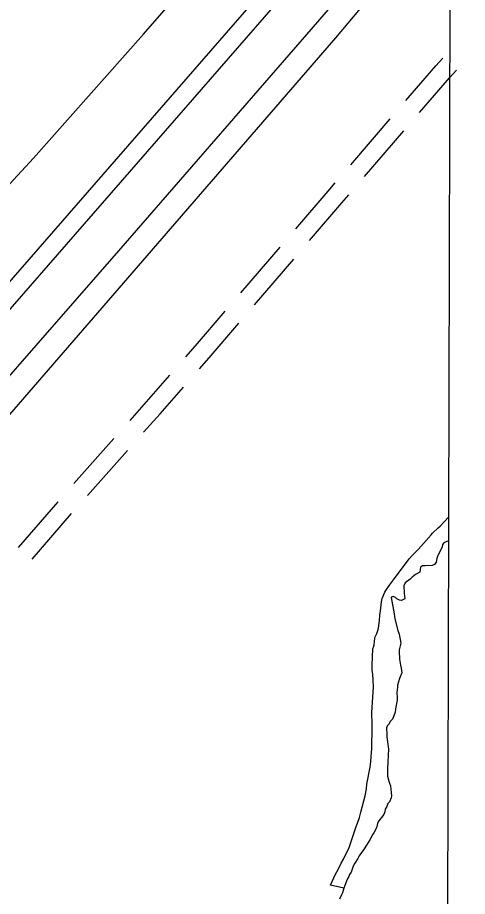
# Model space of a CAD drawing. Extents: x 3161514 to 3199414, y 831166 to 856601.
# Drawn here: x 3196399 to 3197144, y 840646 to 842103 of the extents above; entities that cross this region are included whole.
import ezdxf

# ---------------------------------------------------------------- set-up
doc = ezdxf.new("R2010")
doc.units = 0
for name, color, linetype in [('V-GRID-FRAM', 7, 'Continuous'), ('V-LEVE-TOET', 7, 'Continuous'), ('V-ROAD-CNTR', 7, 'Continuous'), ('V-SITE-VEGE', 7, 'Continuous'), ('V-SURV-LINE', 7, 'Continuous'), ('V-TOPO-SHOR', 7, 'Continuous')]:
    doc.layers.add(name, color=color, linetype=linetype)

msp = doc.modelspace()

# ---------------------------------------------------------------- linework, layer by layer
at = {"layer": 'V-GRID-FRAM'}
msp.add_lwpolyline([(3165761, 854820), (3197144.3, 854733.3), (3197102, 836546.1), (3165702.9, 836632.9), (3165761, 854820)], dxfattribs=at)
at = {"layer": 'V-LEVE-TOET'}
for points in [[(3195452.3, 840783.6), (3195723.4, 841093), (3195901.9, 841299.6), (3196038.3, 841457.2), (3196220.7, 841648.8), (3196425.4, 841869.7), (3196607.5, 842075.2), (3196751.6, 842240.8), (3196908.8, 842415.4), (3197077.3, 842610.9), (3197116.2, 842653)], [(3197115.5, 842350.5), (3196888.7, 842087.2), (3196565.9, 841716), (3196227, 841328.6), (3195892.8, 840933.7), (3195548.1, 840518.5), (3195514.3, 840470.3)]]:
    msp.add_lwpolyline(points, dxfattribs=at)
at = {"layer": 'V-ROAD-CNTR'}
for p, q in [((3196951.2, 841858.9), (3197016.4, 841934.7)), ((3196973.8, 841839.2), (3197039, 841914.9)), ((3196768.8, 841646.4), (3196833.9, 841722.3)), ((3196791.4, 841626.7), (3196856.5, 841702.6)), ((3196492, 841330.5), (3196558.5, 841405.2)), ((3196514.6, 841310.8), (3196581.1, 841385.5)), ((3196400.5, 841224.6), (3196465.8, 841300.3)), ((3196423.1, 841204.9), (3196488.4, 841280.6))]:
    msp.add_line(p, q, dxfattribs=at)
for points in [[(3197042.5, 841965), (3197092.2, 842022.6), (3197103.5, 842035.5)], [(3197065.1, 841945.2), (3197114.8, 842002.9), (3197126, 842015.6)], [(3196859.9, 841752.7), (3196913.5, 841815.2), (3196925.1, 841828.6)], [(3196882.5, 841733), (3196936.3, 841795.7), (3196947.7, 841808.9)], [(3196677.5, 841540.3), (3196693.6, 841558.6), (3196742.8, 841616)], [(3196700.1, 841520.5), (3196716.2, 841539), (3196765.4, 841596.3)], [(3196585.1, 841435.1), (3196612.4, 841465.8), (3196651.2, 841510.1)], [(3196607.7, 841415.4), (3196634.9, 841445.9), (3196673.8, 841490.4)]]:
    msp.add_lwpolyline(points, dxfattribs=at)
at = {"layer": 'V-SITE-VEGE'}
for p, q in [((3197098.9, 841260.1), (3197113, 841274.5)), ((3197113, 841274.5), (3197112.9, 841235.7)), ((3197086.6, 841248.4), (3197095.6, 841257.2)), ((3197095.6, 841257.2), (3197098.9, 841260.1)), ((3197063.2, 841222), (3197084.3, 841245.5)), ((3197084.3, 841245.5), (3197086.6, 841248.4)), ((3197053.3, 841211.8), (3197063.2, 841222)), ((3197102.5, 841225.5), (3197094.9, 841209.8)), ((3197103.2, 841229.4), (3197102.5, 841225.5)), ((3197105.5, 841232), (3197103.2, 841229.4)), ((3197112.9, 841235.7), (3197105.5, 841232)), ((3197047.6, 841205.8), (3197053.3, 841211.8)), ((3197094.9, 841209.8), (3197093.5, 841206.3)), ((3197022, 841170.9), (3197047.6, 841205.8)), ((3197069.9, 841194.1), (3197066.6, 841192)), ((3197074.4, 841194), (3197069.9, 841194.1)), ((3197086.1, 841194.7), (3197074.4, 841194)), ((3197089.7, 841196.6), (3197086.1, 841194.7)), ((3197092.4, 841200.1), (3197089.7, 841196.6)), ((3197093.5, 841206.3), (3197092.4, 841200.1)), ((3197058.1, 841179.5), (3197052.5, 841175.1)), ((3197065.4, 841183.9), (3197058.1, 841179.5)), ((3197066.6, 841192), (3197065.4, 841183.9)), ((3197015.3, 841162.3), (3197022, 841170.9)), ((3197041.2, 841166.2), (3197038.8, 841160.8)), ((3197049.5, 841172.2), (3197041.2, 841166.2)), ((3197052.5, 841175.1), (3197049.5, 841172.2)), ((3197003.1, 841140.2), (3197007.6, 841150.5)), ((3197007.6, 841150.5), (3197009.3, 841153.4)), ((3197009.3, 841153.4), (3197015.3, 841162.3)), ((3197038.8, 841160.8), (3197038.7, 841156.5)), ((3197038.7, 841156.5), (3197039.3, 841153)), ((3197039.3, 841153), (3197039.5, 841148.4)), ((3197000.3, 841119.8), (3197001.7, 841134.4)), ((3197001.7, 841134.4), (3197003.1, 841140.2)), ((3197021.2, 841143.3), (3197018.2, 841142.4)), ((3197018.2, 841142.4), (3197018.5, 841138.2)), ((3197018.5, 841138.2), (3197022.2, 841117.9)), ((3197025, 841141.6), (3197021.2, 841143.3)), ((3197027.3, 841139.3), (3197025, 841141.6)), ((3197031.8, 841137.5), (3197027.3, 841139.3)), ((3197035, 841136.8), (3197031.8, 841137.5)), ((3197040.6, 841139.6), (3197035, 841136.8)), ((3197039.5, 841148.4), (3197040.1, 841144.8)), ((3197040.1, 841144.8), (3197040.6, 841139.6)), ((3196999.5, 841116.2), (3197000.3, 841119.8)), ((3196998.7, 841103.7), (3196998.9, 841112.6)), ((3196998.9, 841112.6), (3196999.5, 841116.2)), ((3197022.2, 841117.9), (3197022.8, 841114)), ((3197022.8, 841114), (3197023.7, 841110.8)), ((3197023.7, 841110.8), (3197023.9, 841106.2)), ((3197023.9, 841106.2), (3197028.9, 841086.9)), ((3196995.9, 841087.1), (3196997, 841090.8)), ((3196997, 841090.8), (3196998.7, 841103.7)), ((3196990.9, 841074.3), (3196991.6, 841076.7)), ((3196991.6, 841076.7), (3196994, 841082)), ((3196994, 841082), (3196995.9, 841087.1)), ((3197028.9, 841086.9), (3197031.1, 841081)), ((3197031.1, 841081), (3197033.9, 841065.7)), ((3196988.8, 841059.6), (3196989.5, 841063)), ((3196989.5, 841063), (3196990.9, 841074.3)), ((3197032.9, 841061.8), (3197031.4, 841055)), ((3197033.9, 841065.7), (3197032.9, 841061.8)), ((3196986.8, 841042.4), (3196987.8, 841056.9)), ((3196987.8, 841056.9), (3196988.8, 841059.6)), ((3197031.4, 841055), (3197031.2, 841047.8)), ((3197031.2, 841047.8), (3197031.8, 841043.6)), ((3196986.3, 841030.5), (3196986.8, 841042.4)), ((3197031.8, 841043.6), (3197031.7, 841039.7)), ((3197031.7, 841039.7), (3197033.4, 841029.6)), ((3196986.6, 841020.9), (3196986.3, 841030.5)), ((3196987.3, 841014.6), (3196986.6, 841020.9)), ((3197033.4, 841029.6), (3197034.6, 841024.4)), ((3197034.6, 841024.4), (3197035.7, 841016.9)), ((3196988.2, 841005.4), (3196987.3, 841014.6)), ((3196988.5, 840992.9), (3196988.2, 841005.4)), ((3197031.6, 841007.5), (3197028.4, 840996.2)), ((3197032.6, 841010.4), (3197031.6, 841007.5)), ((3197035.7, 841016.9), (3197032.6, 841010.4)), ((3196987.6, 840976.3), (3196988.5, 840992.9)), ((3197028.3, 840993), (3197027.4, 840984.2)), ((3197028.4, 840996.2), (3197028.3, 840993)), ((3196985.9, 840951), (3196987.6, 840976.3)), ((3197027.4, 840984.2), (3197027.9, 840975.5)), ((3197027.9, 840975.5), (3197027.8, 840971.6)), ((3197027.8, 840971.6), (3197025.2, 840957)), ((3196985.9, 840944.5), (3196985.9, 840951)), ((3197022.3, 840945.4), (3197020.2, 840939.9)), ((3197024.4, 840951.8), (3197022.3, 840945.4)), ((3197025.2, 840957), (3197024.4, 840951.8)), ((3196986.2, 840938), (3196985.9, 840944.5)), ((3196986.3, 840921.5), (3196986.2, 840938)), ((3197014.5, 840932.2), (3197012.1, 840929.7)), ((3197016.5, 840936.1), (3197014.5, 840932.2)), ((3197020.2, 840939.9), (3197016.5, 840936.1)), ((3196985.8, 840901.9), (3196986.2, 840916.9)), ((3196986.2, 840916.9), (3196986.3, 840921.5)), ((3197010.4, 840925.5), (3197010, 840921.9)), ((3197010, 840921.9), (3197010.6, 840918.3)), ((3197012.1, 840929.7), (3197010.4, 840925.5)), ((3197010.6, 840918.3), (3197010.7, 840910.5)), ((3196986, 840896), (3196985.8, 840901.9)), ((3197010.7, 840910.5), (3197012.1, 840902.4)), ((3197012.1, 840902.4), (3197013.5, 840890.3)), ((3196985.6, 840885.4), (3196985.9, 840890.4)), ((3196985.9, 840890.4), (3196986, 840896)), ((3197013.5, 840890.3), (3197013.2, 840880.6)), ((3196984.4, 840869.7), (3196984.8, 840877.8)), ((3196984.8, 840877.8), (3196985.6, 840885.4)), ((3197013.2, 840880.6), (3197012.6, 840868.2)), ((3196977.6, 840832.2), (3196983.2, 840860.3)), ((3196983.2, 840860.3), (3196984.4, 840869.7)), ((3197011.7, 840858.8), (3197011.6, 840852)), ((3197012.6, 840868.2), (3197011.7, 840858.8)), ((3197011.6, 840852), (3197011.7, 840845.5)), ((3197011.7, 840845.5), (3197014.1, 840837.3)), ((3196976.8, 840824.7), (3196977.6, 840832.2)), ((3197014.1, 840837.3), (3197015.4, 840834.1)), ((3197015.4, 840834.1), (3197016.6, 840829.5)), ((3197016.6, 840829.5), (3197018.4, 840812.9)), ((3196974.9, 840813.1), (3196976.8, 840824.7)), ((3196967.4, 840785.9), (3196974.9, 840813.1)), ((3197012.3, 840800), (3197010.5, 840795.5)), ((3197015, 840803.2), (3197012.3, 840800)), ((3197018, 840809.6), (3197015, 840803.2)), ((3197018.4, 840812.9), (3197018, 840809.6)), ((3196965.2, 840776.9), (3196967.4, 840785.9)), ((3197007.7, 840786.5), (3197006, 840782.3)), ((3197008.2, 840790.7), (3197007.7, 840786.5)), ((3197010.5, 840795.5), (3197008.2, 840790.7)), ((3196962.4, 840767.8), (3196965.2, 840776.9)), ((3196999, 840773.7), (3196996.3, 840769.8)), ((3197002, 840776.8), (3196999, 840773.7)), ((3197006, 840782.3), (3197002, 840776.8)), ((3196948.1, 840727.6), (3196960, 840762.1)), ((3196960, 840762.1), (3196962.4, 840767.8)), ((3196993.8, 840759.8), (3196989.3, 840751.8)), ((3196995.2, 840766.9), (3196993.8, 840759.8)), ((3196996.3, 840769.8), (3196995.2, 840766.9)), ((3196987.7, 840749.2), (3196982.6, 840739.9)), ((3196989.3, 840751.8), (3196987.7, 840749.2)), ((3196938.9, 840708), (3196948.1, 840727.6)), ((3196976.8, 840731.3), (3196973.1, 840725.2)), ((3196982.6, 840739.9), (3196976.8, 840731.3)), ((3196965, 840713.4), (3196962.6, 840709.2)), ((3196973.1, 840725.2), (3196965, 840713.4)), ((3196930, 840691), (3196935.1, 840701.2)), ((3196935.1, 840701.2), (3196938.9, 840708)), ((3196957.6, 840701.2), (3196955.2, 840696.4)), ((3196962.6, 840709.2), (3196957.6, 840701.2)), ((3196917.4, 840665.2), (3196925.9, 840683.2)), ((3196925.9, 840683.2), (3196930, 840691)), ((3196951.4, 840686.7), (3196949, 840682.6)), ((3196955.2, 840696.4), (3196951.4, 840686.7)), ((3196943.9, 840671.6), (3196941.1, 840664.6)), ((3196946.3, 840676.5), (3196943.9, 840671.6)), ((3196947.9, 840679.3), (3196946.3, 840676.5)), ((3196949, 840682.6), (3196947.9, 840679.3)), ((3196939.7, 840659.7), (3196917.4, 840665.2)), ((3196941.1, 840664.6), (3196939.7, 840659.7))]:
    msp.add_line(p, q, dxfattribs=at)
at = {"layer": 'V-SURV-LINE'}
for points in [[(3195938, 841151.3), (3197102, 842487.6)], [(3197102, 842441.9), (3195960.6, 841131.6)]]:
    msp.add_lwpolyline(points, dxfattribs=at)
at = {"layer": 'V-TOPO-SHOR'}
for points in [[(3194578.3, 839388.9), (3194737.4, 839548), (3195009.7, 839855.6), (3195278.4, 840156.2), (3195865.4, 840845.7), (3196286.2, 841330.2), (3196926.2, 842069.2), (3197110.1, 842288.5)], [(3197112.9, 841235.7), (3197105.5, 841232), (3197103.2, 841229.4), (3197102.5, 841225.5), (3197094.9, 841209.8), (3197093.5, 841206.3), (3197092.4, 841200.1), (3197089.7, 841196.6), (3197086.1, 841194.7), (3197074.4, 841194), (3197069.9, 841194.1), (3197066.6, 841192), (3197065.4, 841183.9), (3197058.1, 841179.5), (3197052.5, 841175.1), (3197049.5, 841172.2), (3197041.2, 841166.2), (3197038.8, 841160.8), (3197038.7, 841156.5), (3197039.3, 841153), (3197039.5, 841148.4), (3197040.1, 841144.8), (3197040.6, 841139.6), (3197035, 841136.8), (3197031.8, 841137.5), (3197027.3, 841139.3), (3197025, 841141.6), (3197021.2, 841143.3), (3197018.2, 841142.4), (3197018.5, 841138.2), (3197022.2, 841117.9), (3197022.8, 841114), (3197023.7, 841110.8), (3197023.9, 841106.2), (3197028.9, 841086.9), (3197031.1, 841081), (3197033.9, 841065.7), (3197032.9, 841061.8), (3197031.4, 841055), (3197031.2, 841047.8), (3197031.8, 841043.6), (3197031.7, 841039.7), (3197033.4, 841029.6), (3197034.6, 841024.4), (3197035.7, 841016.9), (3197032.6, 841010.4), (3197031.6, 841007.5), (3197028.4, 840996.2), (3197028.3, 840993), (3197027.4, 840984.2), (3197027.9, 840975.5), (3197027.8, 840971.6), (3197025.2, 840957), (3197024.4, 840951.8), (3197022.3, 840945.4), (3197020.2, 840939.9), (3197016.5, 840936.1), (3197014.5, 840932.2), (3197012.1, 840929.7), (3197010.4, 840925.5), (3197010, 840921.9), (3197010.6, 840918.3), (3197010.7, 840910.5), (3197012.1, 840902.4), (3197013.5, 840890.3), (3197013.2, 840880.6), (3197012.6, 840868.2), (3197011.7, 840858.8), (3197011.6, 840852), (3197011.7, 840845.5), (3197014.1, 840837.3), (3197015.4, 840834.1), (3197016.6, 840829.5)], [(3197016.6, 840829.5), (3197018.4, 840812.9), (3197018, 840809.6), (3197015, 840803.2), (3197012.3, 840800), (3197010.5, 840795.5), (3197008.2, 840790.7), (3197007.7, 840786.5), (3197006, 840782.3), (3197002, 840776.8), (3196999, 840773.7), (3196996.3, 840769.8), (3196995.2, 840766.9), (3196993.8, 840759.8), (3196989.3, 840751.8), (3196987.7, 840749.2), (3196982.6, 840739.9), (3196976.8, 840731.3), (3196973.1, 840725.2), (3196965, 840713.4), (3196962.6, 840709.2), (3196957.6, 840701.2), (3196955.2, 840696.4), (3196951.4, 840686.7), (3196949, 840682.6), (3196947.9, 840679.3), (3196946.3, 840676.5), (3196943.9, 840671.6), (3196941.1, 840664.6), (3196939.7, 840659.7), (3196937.2, 840652.3), (3196935.5, 840649.1), (3196932.4, 840641.7)]]:
    msp.add_lwpolyline(points, dxfattribs=at)

doc.saveas('drawing.dxf')
